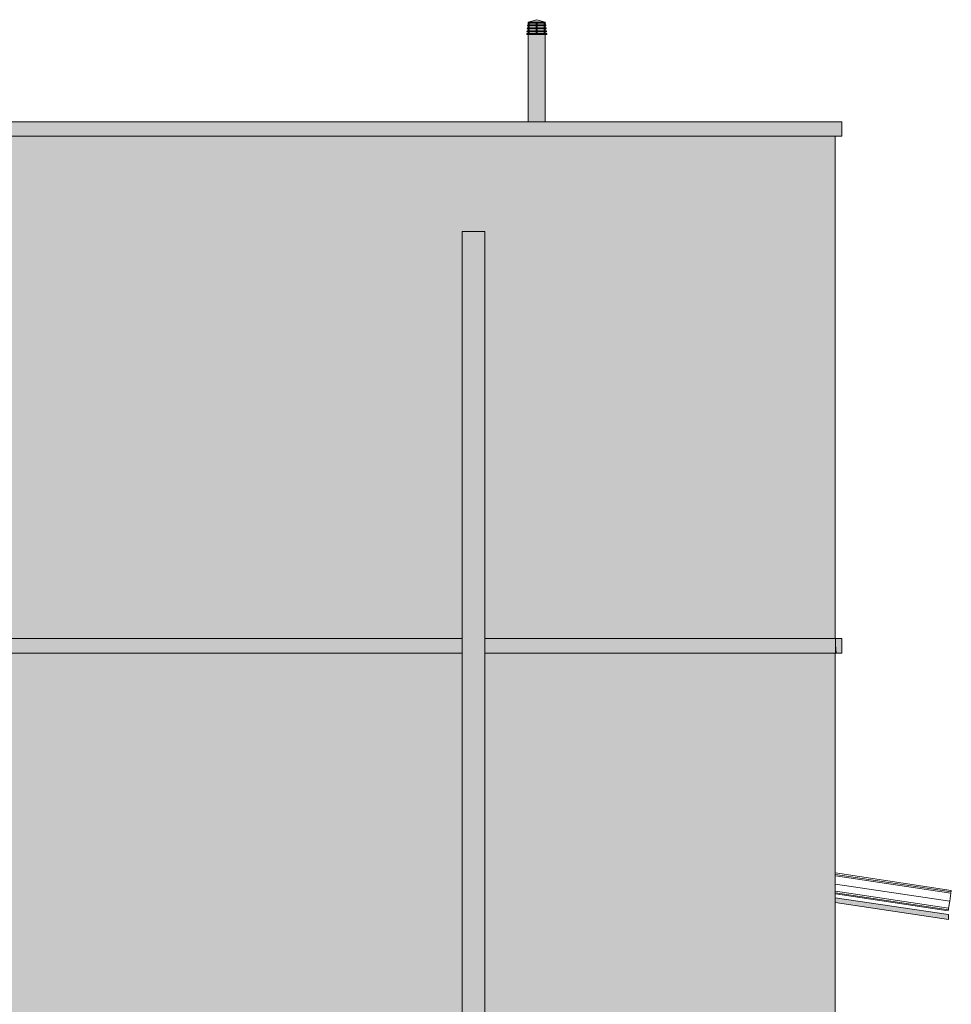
# Model space of a CAD drawing. Header units: metres. Extents: x 10.2 to 107.4, y -18.3 to 5.6.
# Tile 697 of 734: x 69.4 to 72.3, y 2.5 to 5.6. Entities that reach past the tile are written whole.
import ezdxf

# ---------------------------------------------------------------- set-up
doc = ezdxf.new("R2010")
doc.units = ezdxf.units.M
doc.layers.add('A-DETL', color=7, linetype='Continuous', lineweight=5, true_color=0x00a600)
for name, color, linetype, lineweight in [('A-DETL-GENF', 7, 'Continuous', 5), ('A-GLAZ-CWMG', 7, 'Continuous', 5), ('A-ROOF', 7, 'Continuous', 5), ('A-ROOF-PATT', 7, 'Continuous', 5), ('Q-SPCQ', 7, 'Continuous', 5)]:
    doc.layers.add(name, color=color, linetype=linetype, lineweight=lineweight)

# ---------------------------------------------------------------- blocks, each defined once
blk = doc.blocks.new('FP_247-FACH_AMARELO_mini')
at = {"layer": 'A-GLAZ-CWMG'}
blk.add_line((-11.235, 2.8798), (-10.8854, 2.8274), dxfattribs=at)
blk = doc.blocks.new('FP_248-FACH_AMARELO_mini')
at = {"layer": 'A-GLAZ-CWMG'}
blk.add_line((-10.8772, 2.8821), (-11.235, 2.9358), dxfattribs=at)
blk = doc.blocks.new('FP_249-FACH_AMARELO_mini')
at = {"layer": 'A-GLAZ-CWMG'}
blk.add_line((-10.8767, 2.8854), (-11.235, 2.9391), dxfattribs=at)
blk = doc.blocks.new('FP_250-FACH_AMARELO_mini')
at = {"layer": 'A-GLAZ-CWMG'}
blk.add_line((-10.876, 2.8904), (-11.235, 2.9442), dxfattribs=at)
blk = doc.blocks.new('Rectangular Mullion - Telha Fibrocimento - Ondulada-1909083-FACH_AMARELO_mini')
at = {"layer": 'A-GLAZ-CWMG'}
for p, q in [((-10.881, 2.8568), (-11.235, 2.9099)), ((-10.8843, 2.8349), (-11.235, 2.8875)), ((-10.885, 2.83), (-11.235, 2.8825)), ((-10.881, 2.8568), (-10.8772, 2.8821)), ((-10.877, 2.8835), (-10.8767, 2.8854)), ((-10.8767, 2.8857), (-10.876, 2.8904)), ((-10.8843, 2.8349), (-10.885, 2.83)), ((-10.881, 2.8568), (-10.8843, 2.8349)), ((-10.8854, 2.8274), (-10.8854, 2.8279))]:
    blk.add_line(p, q, dxfattribs=at)
for name in ['FP_250-FACH_AMARELO_mini', 'FP_249-FACH_AMARELO_mini', 'FP_248-FACH_AMARELO_mini', 'FP_247-FACH_AMARELO_mini']:
    blk.add_blockref(name, (0, 0), dxfattribs=at)
blk = doc.blocks.new('FP_252-FACH_AMARELO_mini')
at = {"layer": 'A-GLAZ-CWMG'}
blk.add_line((-11.235, 2.8798), (-10.8854, 2.8274), dxfattribs=at)
blk = doc.blocks.new('FP_253-FACH_AMARELO_mini')
at = {"layer": 'A-GLAZ-CWMG'}
blk.add_line((-10.876, 2.8904), (-11.235, 2.9442), dxfattribs=at)
blk = doc.blocks.new('Rectangular Mullion - Telha Fibrocimento - Ondulada-V251-FACH_AMARELO_mini')
at = {"layer": 'A-GLAZ-CWMG'}
for p, q in [((-10.876, 2.89), (-10.876, 2.8904)), ((-10.8854, 2.8274), (-10.8854, 2.8279))]:
    blk.add_line(p, q, dxfattribs=at)
for name in ['FP_253-FACH_AMARELO_mini', 'FP_252-FACH_AMARELO_mini']:
    blk.add_blockref(name, (0, 0), dxfattribs=at)
blk = doc.blocks.new('RUFO_1_ - RUFO_1_-1923193-FACH_AMARELO_mini')
at = {"layer": 'A-ROOF-PATT', "true_color": 0xc0c0c0}
for points in [[(-11.39, 5.225), (-11.215, 5.225), (-11.215, 5.27), (-15.49, 5.27), (-15.49, 5.225), (-11.4452, 5.225)], [(-11.215, 3.625), (-11.215, 3.67), (-11.235, 3.67), (-11.2328, 3.6286), (-11.2324, 3.625)]]:
    blk.add_hatch(color=9, dxfattribs=at).paths.add_polyline_path(points)
h = blk.add_hatch(color=9, dxfattribs=at)
h.paths.add_polyline_path([(-11.39, 3.625), (-11.235, 3.625), (-11.235, 3.67), (-12.32, 3.67), (-12.32, 3.625), (-11.6503, 3.625)])
h.paths.add_polyline_path([(-15.315, 3.625), (-12.39, 3.625), (-12.39, 3.67), (-15.315, 3.67), (-15.315, 3.65)])
at = {"layer": 'A-ROOF'}
for p, q in [((-15.49, 5.27), (-12.1859, 5.27)), ((-12.1328, 5.27), (-11.215, 5.27)), ((-11.215, 5.27), (-11.215, 5.225)), ((-11.215, 5.225), (-11.235, 5.225)), ((-11.235, 3.67), (-11.235, 3.625)), ((-11.215, 3.67), (-11.235, 3.67)), ((-11.215, 3.625), (-11.215, 3.67)), ((-11.235, 3.65), (-11.2324, 3.625)), ((-11.2324, 3.625), (-11.215, 3.625))]:
    blk.add_line(p, q, dxfattribs=at)
blk = doc.blocks.new('Dispositivos elétricos 3 - Dispositivos elétricos 1-2957697-FACH_AMARELO_mini')
at = {"layer": 'Q-SPCQ', "true_color": 0xbdbbb9}
h = blk.add_hatch(color=9, dxfattribs=at)
h.paths.add_polyline_path([(-12.3895, -0.07), (-12.32, -0.07), (-12.32, 1.11), (-12.39, 1.11), (-12.39, -0.07)])
h.paths.add_polyline_path([(-12.39, 1.538), (-12.32, 1.538), (-12.32, 1.635), (-12.39, 1.635)])
h.paths.add_polyline_path([(-12.39, 1.66), (-12.32, 1.66), (-12.32, 1.888), (-12.39, 1.888), (-12.39, 1.7712)])
h.paths.add_polyline_path([(-12.32, 2.088), (-12.32, 4.93), (-12.39, 4.93), (-12.39, 2.088), (-12.3722, 2.088)])
at = {"layer": 'Q-SPCQ'}
for p, q in [((-12.39, 3.67), (-12.39, 3.625)), ((-12.32, 3.625), (-12.32, 3.67)), ((-12.39, -0.06), (-12.39, -0.07)), ((-12.32, -0.07), (-12.32, -0.0593)), ((-12.32, -0.07), (-12.39, -0.07))]:
    blk.add_line(p, q, dxfattribs=at)

msp = doc.modelspace()

# ---------------------------------------------------------------- hatches: boundary and pattern name
at = {"layer": 'A-DETL-GENF', "true_color": 0xc0c0c0}
msp.add_hatch(color=9, dxfattribs=at).paths.add_polyline_path([(70.9524, 5.5783), (71.0052, 5.5783), (70.9788, 5.5858)])
h = msp.add_hatch(color=9, dxfattribs=at)
h.paths.add_polyline_path([(71.0053, 5.54), (71.0096, 5.54), (71.0096, 5.5427), (70.9478, 5.5427), (70.9478, 5.54), (70.9522, 5.54)])
h.paths.add_polyline_path([(71.009, 5.5487), (71.0094, 5.5487), (71.009, 5.5517), (70.9486, 5.5517), (70.9483, 5.5487), (71.0053, 5.5487)])
h.paths.add_polyline_path([(71.0053, 5.5576), (71.0081, 5.5576), (71.0077, 5.5606), (70.9497, 5.5606), (70.9494, 5.5576), (70.9522, 5.5576)])
h.paths.add_polyline_path([(70.9522, 5.5665), (71.0069, 5.5665), (71.0053, 5.5696), (70.9508, 5.5696), (70.9505, 5.5665)])
h.paths.add_polyline_path([(71.0057, 5.5753), (71.0052, 5.5783), (70.9522, 5.5765), (70.9524, 5.5753), (71.0057, 5.5753)])
at = {"layer": 'A-DETL-GENF', "true_color": 0xebebeb}
msp.add_hatch(color=7, dxfattribs=at).paths.add_polyline_path([(71.0053, 5.27), (71.0053, 5.54), (70.9522, 5.54), (70.9522, 5.27)])
at = {"layer": 'A-DETL-GENF', "true_color": 0xffee7f}
h = msp.add_hatch(color=41, dxfattribs=at)
h.paths.add_polyline_path([(65.2305, -0.11), (65.863, -0.11), (65.863, 0.85), (65.063, 0.85), (65.063, -0.11), (65.2254, -0.11)])
h.paths.add_polyline_path([(71.903, -0.06), (71.903, 3.625), (70.818, 3.625), (70.818, 2.088), (70.933, 2.088), (70.933, 1.888), (70.818, 1.888), (70.818, 1.538), (70.884, 1.5359), (70.8845, 1.5337), (70.883, 1.11), (70.818, 1.11), (70.818, -0.0593), (71.4878, -0.0597)])
h.paths.add_polyline_path([(69.3231, -0.06), (70.748, -0.06), (70.748, 1.11), (70.683, 1.11), (70.6815, 1.3526), (70.6837, 1.5374), (70.6874, 1.538), (70.748, 1.538), (70.748, 1.888), (70.633, 1.888), (70.633, 2.088), (70.748, 2.088), (70.748, 3.625), (67.823, 3.625), (67.823, 2.65), (68.9331, 2.6496), (68.9332, -0.0288), (69.3222, -0.0599)])
h.paths.add_polyline_path([(65.3878, 0.13), (65.2254, 0.1307), (65.2164, 0.1359), (65.2112, 0.145), (65.2105, 0.15), (65.2112, 0.5152), (65.2164, 0.5241), (65.227, 0.5295), (65.2305, 0.53), (65.7007, 0.5293), (65.7097, 0.5241), (65.7149, 0.5152), (65.7155, 0.4946), (65.7149, 0.1448), (65.7097, 0.1359), (65.6991, 0.1305), (65.6902, 0.13), (65.5323, 0.13)])
h.paths.add_polyline_path([(68.5348, 0.3779), (68.5348, 0.5311), (68.5023, 0.5311), (68.5023, 0.3779)])
h.paths.add_polyline_path([(68.0845, 0.3779), (68.0845, 0.5311), (68.052, 0.5311), (68.052, 0.3779)])
h.paths.add_polyline_path([(68.5952, 0.3779), (68.5952, 0.4405), (68.5627, 0.4405), (68.5627, 0.3779)])
h.paths.add_polyline_path([(68.4745, 0.3779), (68.4745, 0.5311), (68.442, 0.5311), (68.442, 0.3779)])
h.paths.add_polyline_path([(68.1123, 0.3779), (68.1448, 0.3779), (68.1448, 0.5311), (68.1123, 0.5311), (68.1123, 0.3881)])
h.paths.add_polyline_path([(67.9336, 0.3779), (67.9336, 0.4104), (67.8709, 0.4104), (67.8709, 0.3779), (67.8784, 0.3779)])
h.paths.add_polyline_path([(68.4141, 0.3779), (68.4141, 0.4104), (68.3514, 0.4104), (68.3514, 0.3779), (68.3713, 0.3779)])
h.paths.add_polyline_path([(68.1727, 0.3779), (68.2052, 0.3779), (68.2052, 0.4405), (68.1727, 0.4405), (68.1727, 0.4104)])
h.paths.add_polyline_path([(67.9813, 0.3779), (68.0241, 0.3779), (68.0241, 0.4104), (67.9614, 0.4104), (67.9614, 0.3779)])
h.paths.add_polyline_path([(68.3236, 0.3779), (68.3236, 0.4104), (68.2609, 0.4104), (68.2609, 0.3779)])
h.paths.add_polyline_path([(67.8784, 0.4382), (68.0241, 0.4382), (68.0241, 0.4707), (67.8709, 0.4707), (67.8709, 0.4382)])
h.paths.add_polyline_path([(68.3902, 0.4382), (68.4141, 0.4382), (68.4141, 0.4707), (68.2609, 0.4707), (68.2609, 0.4382), (68.3514, 0.4382)])
h.paths.add_polyline_path([(68.5952, 0.4684), (68.5952, 0.5311), (68.5627, 0.5311), (68.5627, 0.4684), (68.5751, 0.4684)])
h.paths.add_polyline_path([(68.2052, 0.4684), (68.2052, 0.5311), (68.1727, 0.5311), (68.1727, 0.4684), (68.1851, 0.4684)])
h.paths.add_polyline_path([(67.8709, 0.4986), (68.0241, 0.4986), (68.0241, 0.5311), (67.8709, 0.5311)])
h.paths.add_polyline_path([(68.2609, 0.4986), (68.4141, 0.4986), (68.4141, 0.5311), (68.2609, 0.5311)])
h.paths.add_polyline_path([(68.3816, 0.5589), (68.4141, 0.5589), (68.4141, 0.7121), (68.3816, 0.7121), (68.3816, 0.5673)])
h.paths.add_polyline_path([(68.442, 0.5589), (68.5952, 0.5589), (68.5952, 0.5914), (68.442, 0.5914)])
h.paths.add_polyline_path([(67.8784, 0.5589), (67.9034, 0.5589), (67.9034, 0.6216), (67.8709, 0.6216), (67.8709, 0.5589)])
h.paths.add_polyline_path([(68.3213, 0.5589), (68.3538, 0.5589), (68.3538, 0.7121), (68.3213, 0.7121), (68.3213, 0.5739)])
h.paths.add_polyline_path([(68.2609, 0.5589), (68.2934, 0.5589), (68.2934, 0.6216), (68.2609, 0.6216)])
h.paths.add_polyline_path([(67.9313, 0.5589), (67.9638, 0.5589), (67.9638, 0.7121), (67.9313, 0.7121), (67.9313, 0.5739)])
h.paths.add_polyline_path([(67.9916, 0.5589), (68.0241, 0.5589), (68.0241, 0.7121), (67.9916, 0.7121), (67.9916, 0.5673)])
h.paths.add_polyline_path([(68.052, 0.5589), (68.2052, 0.5589), (68.2052, 0.5914), (68.052, 0.5914)])
h.paths.add_polyline_path([(68.2052, 0.6193), (68.2052, 0.6518), (68.052, 0.6518), (68.052, 0.6193), (68.1949, 0.6193)])
h.paths.add_polyline_path([(68.5673, 0.6193), (68.5952, 0.6193), (68.5952, 0.6518), (68.442, 0.6518), (68.442, 0.6193), (68.5325, 0.6193)])
h.paths.add_polyline_path([(67.9034, 0.6495), (67.9034, 0.7121), (67.8709, 0.7121), (67.8709, 0.6495), (67.8784, 0.6495)])
h.paths.add_polyline_path([(68.2934, 0.6495), (68.2934, 0.7121), (68.2609, 0.7121), (68.2609, 0.6495)])
h.paths.add_polyline_path([(68.5952, 0.6796), (68.5952, 0.7121), (68.5325, 0.7121), (68.5325, 0.6796), (68.5627, 0.6796)])
h.paths.add_polyline_path([(68.1727, 0.6796), (68.2052, 0.6796), (68.2052, 0.7121), (68.1425, 0.7121), (68.1425, 0.6796), (68.1704, 0.6796)])
h.paths.add_polyline_path([(68.052, 0.6796), (68.1147, 0.6796), (68.1147, 0.7121), (68.052, 0.7121), (68.052, 0.7008)])
h.paths.add_polyline_path([(68.5047, 0.6796), (68.5047, 0.7121), (68.442, 0.7121), (68.442, 0.6796), (68.4698, 0.6796)])
h.paths.add_polyline_path([(67.9336, 0.7679), (67.9336, 0.8004), (67.8709, 0.8004), (67.8709, 0.7679), (67.8784, 0.7679)])
h.paths.add_polyline_path([(67.9614, 0.7679), (68.0241, 0.7679), (68.0241, 0.8004), (67.9614, 0.8004)])
h.paths.add_polyline_path([(68.2052, 0.7679), (68.2052, 0.8305), (68.1727, 0.8305), (68.1727, 0.7679)])
h.paths.add_polyline_path([(68.1448, 0.7679), (68.1448, 0.9211), (68.1123, 0.9211), (68.1123, 0.7679)])
h.paths.add_polyline_path([(68.0845, 0.7679), (68.0845, 0.9211), (68.052, 0.9211), (68.052, 0.7679)])
h.paths.add_polyline_path([(68.5348, 0.7679), (68.5348, 0.9211), (68.5023, 0.9211), (68.5023, 0.7679)])
h.paths.add_polyline_path([(68.3514, 0.7679), (68.4141, 0.7679), (68.4141, 0.8004), (68.3514, 0.8004)])
h.paths.add_polyline_path([(68.2609, 0.7679), (68.3236, 0.7679), (68.3236, 0.8004), (68.2609, 0.8004)])
h.paths.add_polyline_path([(68.5952, 0.7679), (68.5952, 0.8305), (68.5627, 0.8305), (68.5627, 0.7679)])
h.paths.add_polyline_path([(68.442, 0.7679), (68.4745, 0.7679), (68.4745, 0.9211), (68.442, 0.9211), (68.442, 0.7818)])
h.paths.add_polyline_path([(67.8784, 0.8282), (68.0241, 0.8282), (68.0241, 0.8607), (67.8709, 0.8607), (67.8709, 0.8282)])
h.paths.add_polyline_path([(68.3236, 0.8282), (68.4141, 0.8282), (68.4141, 0.8607), (68.2609, 0.8607), (68.2609, 0.8282), (68.2738, 0.8282)])
h.paths.add_polyline_path([(68.5952, 0.8584), (68.5952, 0.9211), (68.5627, 0.9211), (68.5627, 0.8584), (68.5751, 0.8584)])
h.paths.add_polyline_path([(68.2052, 0.8584), (68.2052, 0.9211), (68.1727, 0.9211), (68.1727, 0.8584), (68.1851, 0.8584)])
h.paths.add_polyline_path([(68.0241, 0.8886), (68.0241, 0.9211), (67.8709, 0.9211), (67.8709, 0.8886), (67.9916, 0.8886)])
h.paths.add_polyline_path([(68.4141, 0.8886), (68.4141, 0.9211), (68.2609, 0.9211), (68.2609, 0.8886), (68.3816, 0.8886)])
h.paths.add_polyline_path([(67.9638, 0.9489), (67.9638, 1.1021), (67.9313, 1.1021), (67.9313, 0.9489)])
h.paths.add_polyline_path([(68.4141, 0.9489), (68.4141, 1.1021), (68.3816, 1.1021), (68.3816, 0.9489)])
h.paths.add_polyline_path([(68.2934, 0.9489), (68.2934, 1.0116), (68.2609, 1.0116), (68.2609, 0.9489)])
h.paths.add_polyline_path([(68.3538, 0.9489), (68.3538, 1.1021), (68.3213, 1.1021), (68.3213, 0.9489)])
h.paths.add_polyline_path([(67.9916, 0.9489), (68.0241, 0.9489), (68.0241, 1.1021), (67.9916, 1.1021), (67.9916, 0.9814)])
h.paths.add_polyline_path([(67.8784, 0.9489), (67.9034, 0.9489), (67.9034, 1.0116), (67.8709, 1.0116), (67.8709, 0.9489)])
h.paths.add_polyline_path([(68.442, 0.9489), (68.5952, 0.9489), (68.5952, 0.9814), (68.442, 0.9814)])
h.paths.add_polyline_path([(68.052, 0.9489), (68.2052, 0.9489), (68.2052, 0.9814), (68.052, 0.9814)])
h.paths.add_polyline_path([(68.5849, 1.0093), (68.5952, 1.0093), (68.5952, 1.0418), (68.442, 1.0418), (68.442, 1.0093), (68.5673, 1.0093)])
h.paths.add_polyline_path([(68.052, 1.0093), (68.2052, 1.0093), (68.2052, 1.0418), (68.052, 1.0418)])
h.paths.add_polyline_path([(67.9034, 1.0395), (67.9034, 1.1021), (67.8709, 1.1021), (67.8709, 1.0395), (67.8784, 1.0395)])
h.paths.add_polyline_path([(68.2934, 1.0395), (68.2918, 1.1021), (68.2609, 1.1021), (68.2609, 1.0395), (68.2836, 1.0395)])
h.paths.add_polyline_path([(68.165, 1.0696), (68.2052, 1.0696), (68.2052, 1.1021), (68.1425, 1.1021), (68.1425, 1.0696)])
h.paths.add_polyline_path([(68.0798, 1.0696), (68.1147, 1.0696), (68.1147, 1.1021), (68.052, 1.1021), (68.052, 1.0696)])
h.paths.add_polyline_path([(68.5047, 1.0696), (68.5047, 1.1021), (68.442, 1.1021), (68.442, 1.0696), (68.4698, 1.0696)])
h.paths.add_polyline_path([(68.5952, 1.0696), (68.5952, 1.1021), (68.5325, 1.1021), (68.5325, 1.0696), (68.5627, 1.0696)])
h.paths.add_polyline_path([(68.1123, 1.1579), (68.1448, 1.1579), (68.1448, 1.3111), (68.1123, 1.3111), (68.1123, 1.1681)])
h.paths.add_polyline_path([(68.0845, 1.1579), (68.0845, 1.3111), (68.052, 1.3111), (68.052, 1.1579)])
h.paths.add_polyline_path([(67.8784, 1.1579), (67.9336, 1.1579), (67.9336, 1.1904), (67.8709, 1.1904), (67.8709, 1.1579)])
h.paths.add_polyline_path([(68.2052, 1.1579), (68.2052, 1.2205), (68.1727, 1.2205), (68.1727, 1.1579)])
h.paths.add_polyline_path([(68.0241, 1.1579), (68.0241, 1.1904), (67.9614, 1.1904), (67.9614, 1.1579), (67.9813, 1.1579)])
h.paths.add_polyline_path([(68.4141, 1.1579), (68.4141, 1.1904), (68.3514, 1.1904), (68.3514, 1.1579), (68.3713, 1.1579)])
h.paths.add_polyline_path([(68.5952, 1.1579), (68.5952, 1.2205), (68.5627, 1.2205), (68.5627, 1.1579)])
h.paths.add_polyline_path([(68.3209, 1.1579), (68.3236, 1.1579), (68.323, 1.1904), (68.2609, 1.1904), (68.2609, 1.1579), (68.313, 1.1579)])
h.paths.add_polyline_path([(68.5023, 1.1579), (68.5348, 1.1579), (68.5348, 1.3111), (68.5023, 1.3111), (68.5023, 1.1681)])
h.paths.add_polyline_path([(68.442, 1.1579), (68.4745, 1.1579), (68.4745, 1.3111), (68.442, 1.3111), (68.442, 1.1718)])
h.paths.add_polyline_path([(67.9336, 1.2182), (68.0241, 1.2182), (68.0241, 1.2507), (67.8709, 1.2507), (67.8709, 1.2182), (67.8784, 1.2182)])
h.paths.add_polyline_path([(68.3296, 1.2182), (68.4141, 1.2182), (68.4141, 1.2507), (68.2609, 1.2507), (68.2609, 1.2182), (68.3236, 1.2182)])
h.paths.add_polyline_path([(68.1851, 1.2484), (68.2052, 1.2484), (68.2052, 1.3111), (68.1727, 1.3111), (68.1727, 1.2484)])
h.paths.add_polyline_path([(68.5751, 1.2484), (68.5952, 1.2484), (68.5952, 1.3111), (68.5627, 1.3111), (68.5627, 1.2484)])
h.paths.add_polyline_path([(68.2609, 1.2786), (68.4141, 1.2786), (68.4141, 1.3111), (68.2609, 1.3111)])
h.paths.add_polyline_path([(67.9034, 1.2786), (68.0241, 1.2786), (68.0241, 1.3111), (67.8709, 1.3111), (67.8709, 1.2786), (67.8784, 1.2786)])
h.paths.add_polyline_path([(68.0241, 1.3389), (68.0241, 1.4921), (67.9916, 1.4921), (67.9916, 1.3389)])
h.paths.add_polyline_path([(67.9638, 1.3389), (67.9638, 1.4921), (67.9313, 1.4921), (67.9313, 1.3389)])
h.paths.add_polyline_path([(68.4141, 1.3389), (68.4141, 1.4921), (68.3816, 1.4921), (68.3816, 1.3389)])
h.paths.add_polyline_path([(68.3538, 1.3389), (68.3538, 1.4921), (68.3213, 1.4921), (68.3213, 1.3389)])
h.paths.add_polyline_path([(68.2609, 1.3389), (68.2934, 1.3389), (68.2934, 1.4016), (68.2609, 1.4016)])
h.paths.add_polyline_path([(67.9034, 1.3389), (67.9034, 1.4016), (67.8709, 1.4016), (67.8709, 1.3389), (67.8784, 1.3389)])
h.paths.add_polyline_path([(68.442, 1.3389), (68.5952, 1.3389), (68.5952, 1.3714), (68.442, 1.3714)])
h.paths.add_polyline_path([(68.052, 1.3389), (68.2052, 1.3389), (68.2052, 1.3714), (68.052, 1.3714)])
h.paths.add_polyline_path([(68.1773, 1.3993), (68.2052, 1.3993), (68.2052, 1.4318), (68.052, 1.4318), (68.052, 1.3993), (68.1425, 1.3993)])
h.paths.add_polyline_path([(68.442, 1.3993), (68.5952, 1.3993), (68.5952, 1.4318), (68.442, 1.4318)])
h.paths.add_polyline_path([(67.8784, 1.4295), (67.9034, 1.4295), (67.9034, 1.4921), (67.8709, 1.4921), (67.8709, 1.4295)])
h.paths.add_polyline_path([(68.2934, 1.4295), (68.2934, 1.4921), (68.2609, 1.4921), (68.2609, 1.4295)])
h.paths.add_polyline_path([(68.052, 1.4596), (68.1147, 1.4596), (68.1147, 1.4921), (68.052, 1.4921), (68.052, 1.4808)])
h.paths.add_polyline_path([(68.1425, 1.4596), (68.2052, 1.4596), (68.2052, 1.4921), (68.1425, 1.4921), (68.1425, 1.4639)])
h.paths.add_polyline_path([(68.4698, 1.4596), (68.5047, 1.4596), (68.5047, 1.4921), (68.442, 1.4921), (68.442, 1.4596)])
h.paths.add_polyline_path([(68.5952, 1.4596), (68.5952, 1.4921), (68.5325, 1.4921), (68.5325, 1.4596), (68.5627, 1.4596)])
h.paths.add_polyline_path([(68.5673, 1.5479), (68.5952, 1.5479), (68.5952, 1.6105), (68.5627, 1.6105), (68.5627, 1.5479)])
h.paths.add_polyline_path([(68.4141, 1.5479), (68.4141, 1.5804), (68.3514, 1.5804), (68.3514, 1.5479), (68.3713, 1.5479)])
h.paths.add_polyline_path([(68.5023, 1.5479), (68.5348, 1.5479), (68.5348, 1.7011), (68.5023, 1.7011), (68.5023, 1.5581)])
h.paths.add_polyline_path([(67.9813, 1.5479), (68.0241, 1.5479), (68.0241, 1.5804), (67.9614, 1.5804), (67.9614, 1.5479)])
h.paths.add_polyline_path([(68.3236, 1.5479), (68.3236, 1.5804), (68.2609, 1.5804), (68.2609, 1.5479)])
h.paths.add_polyline_path([(68.2052, 1.5479), (68.2052, 1.6105), (68.1727, 1.6105), (68.1727, 1.5479)])
h.paths.add_polyline_path([(67.9336, 1.5479), (67.9336, 1.5804), (67.8709, 1.5804), (67.8709, 1.5479), (67.8784, 1.5479)])
h.paths.add_polyline_path([(68.4745, 1.5479), (68.4745, 1.7011), (68.442, 1.7011), (68.442, 1.5479)])
h.paths.add_polyline_path([(68.1448, 1.5479), (68.1448, 1.7011), (68.1123, 1.7011), (68.1123, 1.5479)])
h.paths.add_polyline_path([(68.0845, 1.5479), (68.0845, 1.7011), (68.052, 1.7011), (68.052, 1.5479)])
h.paths.add_polyline_path([(68.0241, 1.6082), (68.0241, 1.6407), (67.8709, 1.6407), (67.8709, 1.6082), (68.0091, 1.6082)])
h.paths.add_polyline_path([(68.2738, 1.6082), (68.4141, 1.6082), (68.4141, 1.6407), (68.2609, 1.6407), (68.2609, 1.6082)])
h.paths.add_polyline_path([(68.1727, 1.6384), (68.2052, 1.6384), (68.2052, 1.7011), (68.1727, 1.7011), (68.1727, 1.6732)])
h.paths.add_polyline_path([(68.5813, 1.6384), (68.5952, 1.6384), (68.5952, 1.7011), (68.5627, 1.7011), (68.5627, 1.6384)])
h.paths.add_polyline_path([(68.2934, 1.6686), (68.4141, 1.6686), (68.4141, 1.7011), (68.2609, 1.7011), (68.2609, 1.6686)])
h.paths.add_polyline_path([(68.0241, 1.6686), (68.0241, 1.7011), (67.8709, 1.7011), (67.8709, 1.6686), (67.9916, 1.6686)])
h.paths.add_polyline_path([(68.1448, 1.7289), (68.2052, 1.7289), (68.2052, 1.7614), (68.052, 1.7614), (68.052, 1.7289), (68.1174, 1.7289)])
h.paths.add_polyline_path([(67.8716, 1.7289), (67.9034, 1.7289), (67.9034, 1.7916), (67.8709, 1.7916), (67.8709, 1.7289)])
h.paths.add_polyline_path([(68.0241, 1.7289), (68.0241, 1.8821), (67.9916, 1.8821), (67.9916, 1.7289)])
h.paths.add_polyline_path([(67.9313, 1.7289), (67.9638, 1.7289), (67.9638, 1.8821), (67.9313, 1.8821), (67.9313, 1.7439)])
h.paths.add_polyline_path([(68.2609, 1.7289), (68.2934, 1.7289), (68.2934, 1.7916), (68.2609, 1.7916), (68.2609, 1.7614)])
h.paths.add_polyline_path([(68.3213, 1.7289), (68.3538, 1.7289), (68.3538, 1.8821), (68.3213, 1.8821), (68.3213, 1.7439)])
h.paths.add_polyline_path([(68.3816, 1.7289), (68.4141, 1.7289), (68.4141, 1.8821), (68.3816, 1.8821), (68.3816, 1.7373)])
h.paths.add_polyline_path([(68.442, 1.7289), (68.5952, 1.7289), (68.5952, 1.7614), (68.442, 1.7614)])
h.paths.add_polyline_path([(68.052, 1.7893), (68.2052, 1.7893), (68.2052, 1.8218), (68.052, 1.8218)])
h.paths.add_polyline_path([(68.5952, 1.7893), (68.5952, 1.8218), (68.442, 1.8218), (68.442, 1.7893), (68.5849, 1.7893)])
h.paths.add_polyline_path([(67.9034, 1.8195), (67.9034, 1.8821), (67.8709, 1.8821), (67.8709, 1.8195), (67.8784, 1.8195)])
h.paths.add_polyline_path([(68.2934, 1.8195), (68.2934, 1.8821), (68.2609, 1.8821), (68.2609, 1.8195)])
h.paths.add_polyline_path([(68.5325, 1.8496), (68.5952, 1.8496), (68.5952, 1.8821), (68.5325, 1.8821), (68.5325, 1.8539)])
h.paths.add_polyline_path([(68.5047, 1.8496), (68.5047, 1.8821), (68.442, 1.8821), (68.442, 1.8496), (68.4698, 1.8496)])
h.paths.add_polyline_path([(68.1727, 1.8496), (68.2052, 1.8496), (68.2052, 1.8821), (68.1425, 1.8821), (68.1425, 1.8496), (68.1704, 1.8496)])
h.paths.add_polyline_path([(68.0798, 1.8496), (68.1147, 1.8496), (68.1147, 1.8821), (68.052, 1.8821), (68.052, 1.8496)])
h.paths.add_polyline_path([(67.9614, 1.9379), (68.0241, 1.9379), (68.0241, 1.9704), (67.9614, 1.9704)])
h.paths.add_polyline_path([(68.5348, 1.9379), (68.5348, 2.0911), (68.5023, 2.0911), (68.5023, 1.9379)])
h.paths.add_polyline_path([(68.1448, 1.9379), (68.1448, 2.0911), (68.1123, 2.0911), (68.1123, 1.9379)])
h.paths.add_polyline_path([(68.5627, 1.9379), (68.5952, 1.9379), (68.5952, 2.0005), (68.5627, 2.0005), (68.5627, 1.9704)])
h.paths.add_polyline_path([(67.8709, 1.9379), (67.9336, 1.9379), (67.9336, 1.9704), (67.8709, 1.9704)])
h.paths.add_polyline_path([(68.1727, 1.9379), (68.2052, 1.9379), (68.2052, 2.0005), (68.1727, 2.0005), (68.1727, 1.9704)])
h.paths.add_polyline_path([(68.052, 1.9379), (68.0845, 1.9379), (68.0845, 2.0911), (68.052, 2.0911), (68.052, 1.9518)])
h.paths.add_polyline_path([(68.2813, 1.9379), (68.3236, 1.9379), (68.3236, 1.9704), (68.2609, 1.9704), (68.2609, 1.9379)])
h.paths.add_polyline_path([(68.4745, 1.9379), (68.4745, 2.0911), (68.442, 2.0911), (68.442, 1.9379)])
h.paths.add_polyline_path([(68.3514, 1.9379), (68.4141, 1.9379), (68.4141, 1.9704), (68.3514, 1.9704)])
h.paths.add_polyline_path([(67.9336, 1.9982), (68.0241, 1.9982), (68.0241, 2.0307), (67.8709, 2.0307), (67.8709, 1.9982), (67.8784, 1.9982)])
h.paths.add_polyline_path([(68.4141, 1.9982), (68.4141, 2.0307), (68.2609, 2.0307), (68.2609, 1.9982), (68.3991, 1.9982)])
h.paths.add_polyline_path([(68.1851, 2.0284), (68.2052, 2.0284), (68.2052, 2.0911), (68.1727, 2.0911), (68.1727, 2.0284)])
h.paths.add_polyline_path([(68.5952, 2.0284), (68.5952, 2.0911), (68.5627, 2.0911), (68.5627, 2.0284), (68.5813, 2.0284)])
h.paths.add_polyline_path([(67.9638, 2.0586), (68.0241, 2.0586), (68.0241, 2.0911), (67.8709, 2.09), (67.8709, 2.0586), (67.9313, 2.0586)])
h.paths.add_polyline_path([(68.2609, 2.0586), (68.4141, 2.0586), (68.4141, 2.0911), (68.2609, 2.0911)])
h.paths.add_polyline_path([(67.9916, 2.1189), (68.0241, 2.1189), (68.0241, 2.2721), (67.9916, 2.2721), (67.9916, 2.1514)])
h.paths.add_polyline_path([(67.8709, 2.1189), (67.9034, 2.1189), (67.9034, 2.1816), (67.8709, 2.1816)])
h.paths.add_polyline_path([(67.9313, 2.1189), (67.9638, 2.1189), (67.9638, 2.2721), (67.9313, 2.2721), (67.9313, 2.1339)])
h.paths.add_polyline_path([(68.3816, 2.1189), (68.4141, 2.1189), (68.4141, 2.2721), (68.3816, 2.2721), (68.3816, 2.1273)])
h.paths.add_polyline_path([(68.2609, 2.1189), (68.2934, 2.1189), (68.2934, 2.1816), (68.2609, 2.1816)])
h.paths.add_polyline_path([(68.3213, 2.1189), (68.3538, 2.1189), (68.3538, 2.2721), (68.3213, 2.2721), (68.3213, 2.1339)])
h.paths.add_polyline_path([(68.052, 2.1189), (68.2052, 2.1189), (68.2052, 2.1514), (68.052, 2.1514)])
h.paths.add_polyline_path([(68.442, 2.1189), (68.5952, 2.1189), (68.5952, 2.1514), (68.442, 2.1514)])
h.paths.add_polyline_path([(68.1147, 2.1793), (68.2052, 2.1793), (68.2052, 2.2118), (68.052, 2.2118), (68.052, 2.1793), (68.0759, 2.1793)])
h.paths.add_polyline_path([(68.442, 2.1793), (68.5952, 2.1793), (68.5952, 2.2118), (68.442, 2.2118)])
h.paths.add_polyline_path([(67.8784, 2.2095), (67.9034, 2.2095), (67.9031, 2.2721), (67.8709, 2.2705), (67.8709, 2.2095)])
h.paths.add_polyline_path([(68.2609, 2.2095), (68.2934, 2.2095), (68.2934, 2.2721), (68.2609, 2.2721)])
h.paths.add_polyline_path([(68.5627, 2.2396), (68.5952, 2.2396), (68.5952, 2.2721), (68.5325, 2.2721), (68.5325, 2.2396), (68.555, 2.2396)])
h.paths.add_polyline_path([(68.442, 2.2396), (68.5047, 2.2396), (68.5047, 2.2721), (68.442, 2.2721), (68.442, 2.2608)])
h.paths.add_polyline_path([(68.0798, 2.2396), (68.1147, 2.2396), (68.1147, 2.2721), (68.052, 2.2721), (68.052, 2.2396)])
h.paths.add_polyline_path([(68.2052, 2.2396), (68.2052, 2.2721), (68.1425, 2.2721), (68.1425, 2.2396), (68.1727, 2.2396)])
h.paths.add_polyline_path([(69.8185, 3.67), (70.748, 3.67), (70.75, 4.93), (70.818, 4.93), (70.818, 3.67), (71.903, 3.67), (71.9014, 5.225), (67.668, 5.225), (67.668, 4.27), (67.843, 4.27), (67.843, 4.225), (67.823, 4.225), (67.823, 3.67), (69.7733, 3.67)])
at = {"layer": 'A-ROOF', "true_color": 0xc8c8c8}
msp.add_hatch(color=9, dxfattribs=at).paths.add_polyline_path([(72.253, 2.8), (72.253, 2.8152), (71.903, 2.8677), (71.9039, 2.8524), (72.2097, 2.8065)])

# ---------------------------------------------------------------- linework, layer by layer
at = {"layer": 'A-DETL', "color": 7}
for p, q in [((70.9788, 5.5858), (70.9524, 5.5783)), ((71.0052, 5.5783), (70.9788, 5.5858)), ((70.9486, 5.5517), (70.9483, 5.5487)), ((70.9483, 5.5487), (71.0094, 5.5487)), ((71.009, 5.5517), (70.9486, 5.5517)), ((70.9497, 5.5606), (70.9494, 5.5576)), ((70.9494, 5.5576), (71.0081, 5.5576)), ((71.0077, 5.5606), (70.9497, 5.5606)), ((70.9508, 5.5696), (70.9505, 5.5665)), ((70.9505, 5.5665), (71.0069, 5.5665)), ((71.0065, 5.5696), (70.9508, 5.5696)), ((70.9524, 5.5783), (70.952, 5.5753)), ((70.952, 5.5753), (71.0057, 5.5753)), ((70.9524, 5.5783), (71.0052, 5.5783)), ((70.9525, 5.5753), (70.9525, 5.5696)), ((70.9555, 5.5753), (70.9525, 5.5753)), ((70.9525, 5.5696), (70.9555, 5.5696)), ((70.9525, 5.5665), (70.9525, 5.5606)), ((70.9555, 5.5665), (70.9525, 5.5665)), ((70.9525, 5.5606), (70.9555, 5.5606)), ((70.9525, 5.5576), (70.9525, 5.5517)), ((70.9555, 5.5576), (70.9525, 5.5576)), ((70.9525, 5.5517), (70.9555, 5.5517)), ((70.9525, 5.5487), (70.9525, 5.5427)), ((70.9555, 5.5487), (70.9525, 5.5487)), ((70.9555, 5.5696), (70.9555, 5.5753)), ((70.9555, 5.5606), (70.9555, 5.5665)), ((70.9555, 5.5517), (70.9555, 5.5576)), ((70.9555, 5.5427), (70.9555, 5.5487)), ((70.9773, 5.5753), (70.9773, 5.5696)), ((70.9803, 5.5753), (70.9773, 5.5753)), ((70.9773, 5.5696), (70.9803, 5.5696)), ((70.9773, 5.5665), (70.9773, 5.5606)), ((70.9803, 5.5665), (70.9773, 5.5665)), ((70.9773, 5.5606), (70.9803, 5.5606)), ((70.9773, 5.5576), (70.9773, 5.5517)), ((70.9803, 5.5576), (70.9773, 5.5576)), ((70.9773, 5.5517), (70.9803, 5.5517)), ((70.9773, 5.5487), (70.9773, 5.5427)), ((70.9803, 5.5487), (70.9773, 5.5487)), ((70.9803, 5.5696), (70.9803, 5.5753)), ((70.9803, 5.5606), (70.9803, 5.5665)), ((70.9803, 5.5517), (70.9803, 5.5576)), ((70.9803, 5.5427), (70.9803, 5.5487)), ((71.0021, 5.5753), (71.0021, 5.5696)), ((71.0051, 5.5753), (71.0021, 5.5753)), ((71.0021, 5.5696), (71.0051, 5.5696)), ((71.0021, 5.5665), (71.0021, 5.5606)), ((71.0051, 5.5665), (71.0021, 5.5665)), ((71.0021, 5.5606), (71.0051, 5.5606)), ((71.0021, 5.5576), (71.0021, 5.5517)), ((71.0051, 5.5576), (71.0021, 5.5576)), ((71.0021, 5.5517), (71.0051, 5.5517)), ((71.0021, 5.5487), (71.0021, 5.5427)), ((71.0051, 5.5487), (71.0021, 5.5487)), ((71.0051, 5.5696), (71.0051, 5.5753)), ((71.0051, 5.5606), (71.0051, 5.5665)), ((71.0051, 5.5517), (71.0051, 5.5576)), ((71.0051, 5.5427), (71.0051, 5.5487)), ((71.0057, 5.5753), (71.0052, 5.5783)), ((71.0069, 5.5665), (71.0065, 5.5696)), ((71.0081, 5.5576), (71.0077, 5.5606)), ((71.0094, 5.5487), (71.009, 5.5517)), ((71.0096, 5.5427), (70.9478, 5.5427)), ((70.9478, 5.5427), (70.9478, 5.54)), ((70.9478, 5.54), (71.0096, 5.54)), ((70.9522, 5.54), (70.9522, 5.27)), ((70.9525, 5.5427), (70.9555, 5.5427)), ((70.9773, 5.5427), (70.9803, 5.5427)), ((71.0021, 5.5427), (71.0051, 5.5427)), ((71.0053, 5.27), (71.0053, 5.54)), ((71.0096, 5.54), (71.0096, 5.5427)), ((70.748, 3.67), (70.748, 4.93)), ((70.748, 4.93), (70.818, 4.93)), ((70.818, 4.93), (70.818, 3.67)), ((70.748, 2.088), (70.748, 3.625)), ((70.818, 3.625), (70.818, 2.088))]:
    msp.add_line(p, q, dxfattribs=at)
at = {"layer": 'A-DETL', "color": 7, "lineweight": 9}
for p, q in [((67.648, 5.27), (71.923, 5.27)), ((71.923, 5.27), (71.923, 5.225)), ((71.923, 5.225), (67.648, 5.225)), ((71.903, 5.225), (67.668, 5.225)), ((71.903, 3.67), (71.903, 5.225)), ((71.903, 5.225), (71.903, 3.67)), ((67.823, 3.67), (70.748, 3.67)), ((70.818, 3.67), (71.923, 3.67)), ((71.923, 3.67), (71.923, 3.625)), ((70.748, 3.625), (67.823, 3.625)), ((71.923, 3.625), (70.818, 3.625)), ((71.903, 3.625), (71.903, -0.06))]:
    msp.add_line(p, q, dxfattribs=at)
at = {"layer": 'A-DETL', "color": 7, "lineweight": 15}
for p, q in [((70.9522, 5.27), (71.0053, 5.27)), ((67.823, 3.67), (70.748, 3.67)), ((70.818, 3.67), (71.903, 3.67)), ((70.748, 3.625), (67.823, 3.625)), ((71.903, 3.625), (70.818, 3.625)), ((71.903, -0.06), (71.903, 3.625))]:
    msp.add_line(p, q, dxfattribs=at)
at = {"layer": 'A-ROOF'}
for p, q in [((71.903, 2.8677), (72.253, 2.8152)), ((72.253, 2.8), (71.903, 2.8525)), ((72.253, 2.8152), (72.253, 2.8))]:
    msp.add_line(p, q, dxfattribs=at)

# ---------------------------------------------------------------- block references
at = {"layer": 'A-GLAZ-CWMG'}
for name in ['Rectangular Mullion - Telha Fibrocimento - Ondulada-1909083-FACH_AMARELO_mini', 'Rectangular Mullion - Telha Fibrocimento - Ondulada-V251-FACH_AMARELO_mini', 'Rectangular Mullion - Telha Fibrocimento - Ondulada-V251-FACH_AMARELO_mini']:
    msp.add_blockref(name, (83.1381, 0), dxfattribs=at)
at = {"layer": 'A-ROOF'}
msp.add_blockref('RUFO_1_ - RUFO_1_-1923193-FACH_AMARELO_mini', (83.1381, 0), dxfattribs=at)
at = {"layer": 'Q-SPCQ'}
msp.add_blockref('Dispositivos elétricos 3 - Dispositivos elétricos 1-2957697-FACH_AMARELO_mini', (83.1381, 0), dxfattribs=at)

doc.saveas('drawing.dxf')
